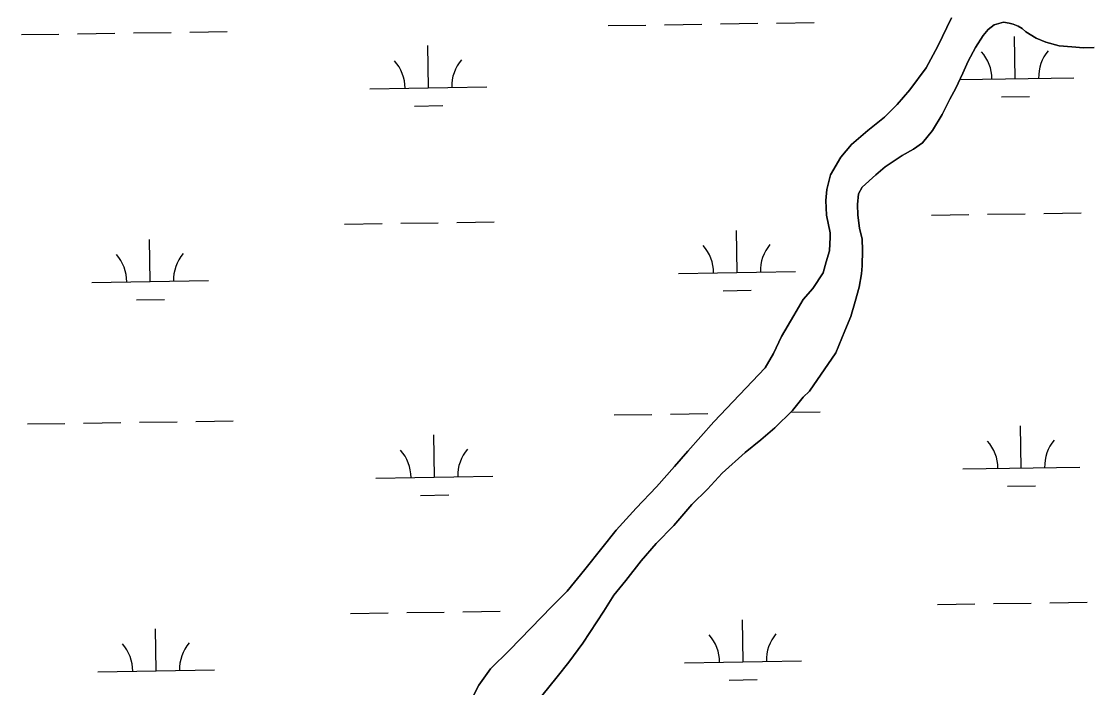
# Model space of a CAD drawing. Extents: x 3823584 to 3861785, y 301729 to 327625.
# Drawn here: x 3850727 to 3851641, y 324711 to 325280 of the extents above; entities that cross this region are included whole.
import ezdxf

# ---------------------------------------------------------------- set-up
doc = ezdxf.new("R2010")
doc.units = 0
doc.layers.add('V-TOPO-SHOR', color=7, linetype='Continuous')
doc.layers.add('V-WETL-SWMP', color=7, linetype='Continuous')

msp = doc.modelspace()

# ---------------------------------------------------------------- linework, layer by layer
at = {"layer": 'V-TOPO-SHOR'}
for points in [[(3851109.98, 324698.32), (3851117.61, 324713.22), (3851127.6, 324727.31), (3851143.91, 324743.32), (3851162.22, 324762.06), (3851180.13, 324780.41), (3851193.25, 324793.69), (3851208.41, 324812.07), (3851222.77, 324830.46), (3851235.13, 324845.71), (3851252.25, 324864.46), (3851269.77, 324882.82), (3851284.91, 324900.02), (3851296.46, 324913.31), (3851318.77, 324938.32), (3851362.56, 324984.41), (3851369.77, 324996.56), (3851376.61, 325011.07), (3851387.02, 325029.1), (3851395.04, 325042.82), (3851403.4, 325052.2), (3851412.2, 325065.52), (3851414.65, 325074.95), (3851417.5, 325084.38), (3851418.01, 325096.2), (3851418.04, 325099.75), (3851415.03, 325114.75), (3851414.36, 325127.37), (3851415.24, 325136.82), (3851418.51, 325149.4), (3851427.32, 325164.29), (3851436.49, 325175.24), (3851450.4, 325187.33), (3851464.7, 325198.62), (3851475.44, 325209.55), (3851486.2, 325222.06), (3851500.17, 325240.85), (3851510.2, 325259.28), (3851521.86, 325283.6)], [(3851643.79, 325258.01), (3851634.72, 325257.7), (3851624.88, 325258.58), (3851613.85, 325259.47), (3851602.45, 325262.73), (3851594.21, 325265.97), (3851585.59, 325271.57), (3851582.46, 325274.35), (3851578.94, 325276.36), (3851574.62, 325277.98), (3851571.08, 325278.8), (3851566.36, 325279.63), (3851558.45, 325277.34), (3851553.29, 325273.45), (3851548.91, 325268.37), (3851542.5, 325258.18), (3851536.09, 325246.42), (3851531.66, 325236.21), (3851525.62, 325223.27), (3851520.41, 325213.86), (3851513.98, 325200.91), (3851505.57, 325187.2), (3851497.2, 325176.64), (3851489.26, 325171.2), (3851479.75, 325165.77), (3851465.08, 325156.05), (3851457.13, 325149.43), (3851445.61, 325138.9), (3851442.4, 325133.02), (3851441.52, 325123.96), (3851441.83, 325114.89), (3851443.3, 325103.84), (3851445.58, 325094.36), (3851445.88, 325084.9), (3851445.36, 325071.51), (3851444.9, 325064.81), (3851442.83, 325053.4), (3851439.56, 325041.22), (3851435.89, 325028.25), (3851430.65, 325016.08), (3851422.98, 324997.23), (3851400.6, 324964.34), (3851395.03, 324959.27), (3851385.86, 324947.93), (3851370.74, 324933.1), (3851358.82, 324922.96), (3851345.32, 324912.05), (3851325.84, 324894.51), (3851313.1, 324880.83), (3851299.97, 324867.56), (3851284.43, 324849.58), (3851269.31, 324834.35), (3851256.56, 324819.49), (3851243.39, 324802.67), (3851233.03, 324790.16), (3851224.62, 324776.45), (3851206.63, 324749.03), (3851194.65, 324732.98), (3851184.68, 324720.47), (3851171.52, 324704.04)]]:
    msp.add_lwpolyline(points, dxfattribs=at)
at = {"layer": 'V-WETL-SWMP'}
for p, q in [((3851521.86, 325283.6), (3851510.2, 325259.28)), ((3851228.37, 325276.82), (3851260.37, 325277.31)), ((3851276.37, 325277.56), (3851308.36, 325278.05)), ((3851324.36, 325278.3), (3851356.36, 325278.79)), ((3851372.35, 325279.04), (3851404.35, 325279.53)), ((3851553.29, 325273.45), (3851558.45, 325277.34)), ((3851558.45, 325277.34), (3851566.35, 325279.63)), ((3851566.35, 325279.63), (3851571.08, 325278.8)), ((3851571.08, 325278.8), (3851574.62, 325277.98)), ((3851574.62, 325277.98), (3851578.94, 325276.36)), ((3851578.94, 325276.36), (3851582.46, 325274.35)), ((3851582.46, 325274.35), (3851585.59, 325271.57)), ((3850726.52, 325269.08), (3850758.52, 325269.57)), ((3850774.52, 325269.82), (3850806.51, 325270.31)), ((3850822.51, 325270.56), (3850854.51, 325271.05)), ((3850870.51, 325271.3), (3850902.5, 325271.79)), ((3851542.51, 325258.18), (3851548.91, 325268.37)), ((3851548.91, 325268.37), (3851553.29, 325273.45)), ((3851576.43, 325231.44), (3851575.87, 325267.43)), ((3851585.59, 325271.57), (3851594.21, 325265.97)), ((3851594.21, 325265.97), (3851602.45, 325262.73)), ((3851074.58, 325223.7), (3851074.03, 325259.69)), ((3851510.2, 325259.28), (3851500.17, 325240.85)), ((3851536.09, 325246.42), (3851542.51, 325258.18)), ((3851602.45, 325262.73), (3851613.85, 325259.47)), ((3851613.85, 325259.47), (3851624.88, 325258.58)), ((3851624.88, 325258.58), (3851634.72, 325257.7)), ((3851634.72, 325257.7), (3851643.79, 325258.01)), ((3851531.66, 325236.21), (3851536.09, 325246.42)), ((3851500.17, 325240.85), (3851486.2, 325222.06)), ((3851525.62, 325223.27), (3851531.66, 325236.21)), ((3851529.09, 325230.71), (3851626.42, 325232.21)), ((3851024.59, 325222.93), (3851124.57, 325224.47)), ((3851486.2, 325222.06), (3851475.44, 325209.55)), ((3851520.41, 325213.86), (3851525.62, 325223.27)), ((3851513.98, 325200.91), (3851520.41, 325213.86)), ((3851564.67, 325215.82), (3851588.67, 325216.19)), ((3851062.82, 325208.08), (3851086.82, 325208.45)), ((3851475.44, 325209.55), (3851464.7, 325198.62)), ((3851505.57, 325187.2), (3851513.98, 325200.91)), ((3851464.7, 325198.62), (3851450.4, 325187.33)), ((3851450.4, 325187.33), (3851436.49, 325175.24)), ((3851497.2, 325176.64), (3851505.57, 325187.2)), ((3851436.49, 325175.24), (3851427.32, 325164.29)), ((3851489.26, 325171.19), (3851497.2, 325176.64)), ((3851427.32, 325164.29), (3851418.51, 325149.4)), ((3851465.08, 325156.05), (3851479.75, 325165.77)), ((3851479.75, 325165.77), (3851489.26, 325171.19)), ((3851457.14, 325149.43), (3851465.08, 325156.05)), ((3851418.51, 325149.4), (3851415.24, 325136.82)), ((3851445.61, 325138.9), (3851457.14, 325149.43)), ((3851415.24, 325136.82), (3851414.36, 325127.37)), ((3851442.4, 325133.02), (3851445.61, 325138.9)), ((3851441.52, 325123.96), (3851442.4, 325133.02)), ((3851414.36, 325127.37), (3851415.03, 325114.75)), ((3851441.83, 325114.89), (3851441.52, 325123.96)), ((3851415.03, 325114.75), (3851418.04, 325099.75)), ((3851443.3, 325103.84), (3851441.83, 325114.89)), ((3851504.81, 325114.89), (3851536.81, 325115.38)), ((3851552.8, 325115.63), (3851584.8, 325116.12)), ((3851600.8, 325116.37), (3851632.79, 325116.86)), ((3851002.96, 325107.15), (3851034.96, 325107.64)), ((3851050.96, 325107.89), (3851082.95, 325108.38)), ((3851098.95, 325108.63), (3851130.95, 325109.12)), ((3851338.48, 325065.89), (3851337.93, 325101.88)), ((3851445.58, 325094.36), (3851443.3, 325103.84)), ((3850836.63, 325058.15), (3850836.08, 325094.14)), ((3851418.01, 325096.2), (3851417.5, 325084.38)), ((3851418.04, 325099.75), (3851418.01, 325096.2)), ((3851445.88, 325084.9), (3851445.58, 325094.36)), ((3851417.5, 325084.38), (3851414.65, 325074.95)), ((3851445.36, 325071.51), (3851445.88, 325084.9)), ((3851414.65, 325074.95), (3851412.2, 325065.52)), ((3851288.49, 325065.12), (3851388.47, 325066.66)), ((3851412.2, 325065.52), (3851403.4, 325052.2)), ((3851442.83, 325053.4), (3851444.9, 325064.81)), ((3851444.9, 325064.81), (3851445.36, 325071.51)), ((3850786.64, 325057.38), (3850886.63, 325058.92)), ((3851326.72, 325050.27), (3851350.72, 325050.64)), ((3851403.4, 325052.2), (3851395.04, 325042.82)), ((3851439.56, 325041.22), (3851442.83, 325053.4)), ((3850824.87, 325042.53), (3850848.87, 325042.9)), ((3851395.04, 325042.82), (3851387.02, 325029.1)), ((3851435.89, 325028.25), (3851439.56, 325041.22)), ((3851387.02, 325029.1), (3851376.61, 325011.07)), ((3851430.65, 325016.08), (3851435.89, 325028.25)), ((3851376.61, 325011.07), (3851369.77, 324996.56)), ((3851422.98, 324997.23), (3851430.65, 325016.08)), ((3851369.77, 324996.56), (3851362.56, 324984.41)), ((3851400.6, 324964.34), (3851422.98, 324997.23)), ((3851362.56, 324984.41), (3851318.77, 324938.32)), ((3851395.03, 324959.27), (3851400.6, 324964.34)), ((3851385.86, 324947.93), (3851395.03, 324959.27)), ((3851233.5, 324944.18), (3851265.5, 324944.68)), ((3851281.5, 324944.92), (3851313.49, 324945.42)), ((3851370.74, 324933.1), (3851385.86, 324947.93)), ((3851384.42, 324946.51), (3851409.48, 324946.9)), ((3850731.65, 324936.45), (3850763.65, 324936.94)), ((3850779.65, 324937.19), (3850811.64, 324937.68)), ((3850827.64, 324937.93), (3850859.64, 324938.42)), ((3850875.64, 324938.67), (3850907.63, 324939.16)), ((3851318.77, 324938.32), (3851296.46, 324913.31)), ((3851079.71, 324891.06), (3851079.15, 324927.06)), ((3851358.83, 324922.96), (3851370.74, 324933.1)), ((3851581.56, 324898.8), (3851581, 324934.8)), ((3851345.32, 324912.05), (3851358.83, 324922.96)), ((3851296.46, 324913.31), (3851284.91, 324900.02)), ((3851325.84, 324894.51), (3851345.32, 324912.05)), ((3851284.91, 324900.02), (3851269.77, 324882.82)), ((3851531.56, 324898.03), (3851631.55, 324899.57)), ((3851029.72, 324890.29), (3851129.7, 324891.83)), ((3851313.1, 324880.83), (3851325.84, 324894.51)), ((3851269.77, 324882.82), (3851252.25, 324864.46)), ((3851299.97, 324867.56), (3851313.1, 324880.83)), ((3851569.8, 324883.19), (3851593.79, 324883.56)), ((3851067.95, 324875.45), (3851091.95, 324875.82)), ((3851252.25, 324864.46), (3851235.13, 324845.71)), ((3851284.43, 324849.58), (3851299.97, 324867.56)), ((3851235.13, 324845.71), (3851222.77, 324830.46)), ((3851269.31, 324834.35), (3851284.43, 324849.58)), ((3851222.77, 324830.46), (3851208.41, 324812.07)), ((3851256.56, 324819.49), (3851269.31, 324834.35)), ((3851243.39, 324802.67), (3851256.56, 324819.49)), ((3851208.41, 324812.07), (3851193.26, 324793.69)), ((3851233.03, 324790.16), (3851243.39, 324802.67)), ((3851193.26, 324793.69), (3851180.12, 324780.41)), ((3851224.62, 324776.45), (3851233.03, 324790.16)), ((3851180.12, 324780.41), (3851162.22, 324762.06)), ((3851509.94, 324782.25), (3851541.93, 324782.74)), ((3851557.93, 324782.99), (3851589.93, 324783.48)), ((3851605.93, 324783.73), (3851637.92, 324784.22)), ((3851008.09, 324774.51), (3851040.09, 324775.01)), ((3851056.08, 324775.25), (3851088.08, 324775.75)), ((3851104.08, 324775.99), (3851136.07, 324776.49)), ((3851206.63, 324749.03), (3851224.62, 324776.45)), ((3851162.22, 324762.06), (3851143.91, 324743.32)), ((3851343.61, 324733.25), (3851343.05, 324769.25)), ((3850841.76, 324725.51), (3850841.21, 324761.51)), ((3851194.65, 324732.98), (3851206.63, 324749.03)), ((3851143.91, 324743.32), (3851127.6, 324727.31)), ((3850791.77, 324724.74), (3850891.76, 324726.28)), ((3851127.6, 324727.31), (3851117.61, 324713.22)), ((3851184.68, 324720.47), (3851194.65, 324732.98)), ((3851293.62, 324732.48), (3851393.6, 324734.02)), ((3851171.52, 324704.04), (3851184.68, 324720.47)), ((3851331.85, 324717.64), (3851355.85, 324718.01)), ((3851117.61, 324713.22), (3851109.98, 324698.32))]:
    msp.add_line(p, q, dxfattribs=at)
for centre, start, end in [((3851019.34, 325223.32), 0.11154, 41.6552), ((3851129.81, 325225.03), 140.11153, 181.65519), ((3851521.19, 325231.06), 0.11154, 41.6552), ((3851631.66, 325232.76), 140.11153, 181.65519), ((3850891.86, 325059.48), 140.11153, 181.65519), ((3851283.24, 325065.51), 0.11154, 41.6552), ((3851393.71, 325067.21), 140.11153, 181.65519), ((3850781.39, 325057.77), 0.11154, 41.6552), ((3851526.31, 324898.42), 0.11154, 41.6552), ((3851636.79, 324900.13), 140.11153, 181.65519), ((3851024.47, 324890.69), 0.11154, 41.6552), ((3851134.94, 324892.39), 140.11153, 181.65519), ((3851288.37, 324732.87), 0.11154, 41.6552), ((3851398.84, 324734.58), 140.11153, 181.65519), ((3850786.52, 324725.14), 0.11154, 41.6552), ((3850896.99, 324726.84), 140.11153, 181.65519)]:
    msp.add_arc(centre, 35.25, start, end, dxfattribs=at)

doc.saveas('drawing.dxf')
